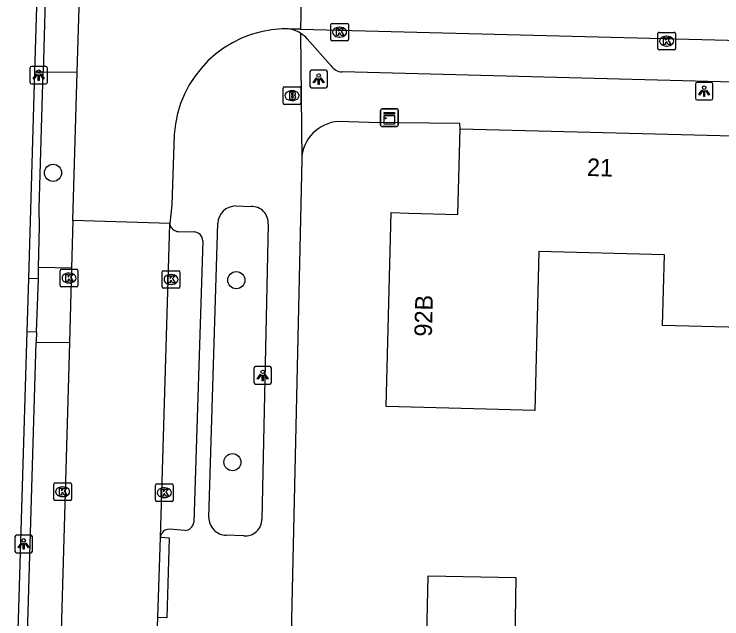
# Model space of a CAD drawing. Extents: x 162082 to 163393, y 388091 to 388632.
# Drawn here: x 162323.54 to 162363.91, y 388164.13 to 388198.6 of the extents above; entities that cross this region are included whole.
import ezdxf

# ---------------------------------------------------------------- set-up
doc = ezdxf.new("R2010")
doc.units = 0
for name, color, linetype in [('IMGEO_Boom', 7, 'Continuous'), ('IMGEO_Brandkraan', 7, 'Continuous'), ('IMGEO_Fietspad_gesloten', 7, 'Continuous'), ('IMGEO_Kast', 7, 'Continuous'), ('IMGEO_Kolk', 7, 'Continuous'), ('IMGEO_Lichtpunt', 7, 'Continuous'), ('IMGEO_Pand', 7, 'Continuous'), ('IMGEO_Pand_nummerreeks', 7, 'Continuous'), ('IMGEO_Parkeervlak_open', 7, 'Continuous'), ('IMGEO_Rijbaan_lokaal_gesloten', 7, 'Continuous'), ('IMGEO_Rijbaan_lokaal_open', 7, 'Continuous'), ('IMGEO_Voetpad_open', 7, 'Continuous')]:
    doc.layers.add(name, color=color, linetype=linetype)

msp = doc.modelspace()

# ---------------------------------------------------------------- linework, layer by layer
at = {"layer": 'IMGEO_Boom'}
for centre in [(162325.753, 388189.556), (162336.208, 388183.439), (162335.987, 388173.06)]:
    msp.add_circle(centre, 0.489, dxfattribs=at)
at = {"layer": 'IMGEO_Brandkraan'}
for p, q in [((162338.887, 388193.534), (162338.887, 388194.386)), ((162338.962, 388194.46), (162339.814, 388194.46)), ((162339.888, 388194.386), (162339.888, 388193.534)), ((162339.375, 388194.24), (162339.4, 388194.24)), ((162339.398, 388193.68), (162339.373, 388193.68)), ((162339.814, 388193.46), (162338.962, 388193.46))]:
    msp.add_line(p, q, dxfattribs=at)
for points in [[(162338.887, 388193.534), (162338.887, 388194.386)], [(162338.962, 388194.46), (162339.814, 388194.46)], [(162339.888, 388194.386), (162339.888, 388193.534)], [(162339.235, 388194.16), (162339.235, 388193.76), (162339.448, 388193.76)], [(162339.466, 388194.16), (162339.235, 388194.16)], [(162339.414, 388194.079), (162339.36, 388194.079), (162339.36, 388194.003)], [(162339.36, 388194.003), (162339.413, 388194.003)], [(162339.422, 388193.927), (162339.36, 388193.927), (162339.36, 388193.846)], [(162339.36, 388193.846), (162339.422, 388193.846)], [(162339.814, 388193.46), (162338.962, 388193.46)]]:
    msp.add_lwpolyline(points, dxfattribs=at)
for centre, radius, start, end in [((162338.964, 388194.384), 0.0765, 91.552, 178.448), ((162338.964, 388194.384), 0.0765, 91.552, 178.448), ((162339.812, 388194.384), 0.0765, 1.552, 88.448), ((162339.812, 388194.384), 0.0765, 1.552, 88.448), ((162339.415, 388194.041), 0.0379, 267.8285, 90.9355), ((162339.423, 388193.886), 0.0404, 269.8759, 90.5077), ((162339.47, 388194.015), 0.145, 59.4692, 91.5367), ((162339.495, 388194.062), 0.0922, 285.5137, 58.1501), ((162339.5, 388193.87), 0.105, 301.3115, 78.989), ((162338.964, 388193.536), 0.0765, 181.552, 268.448), ((162338.964, 388193.536), 0.0765, 181.552, 268.448), ((162339.454, 388194.011), 0.251, 268.6676, 293.5347), ((162339.812, 388193.536), 0.0765, 271.552, 358.448), ((162339.812, 388193.536), 0.0765, 271.552, 358.448)]:
    msp.add_arc(centre, radius, start, end, dxfattribs=at)
for centre, major_axis, ratio, start_param, end_param in [((162339.374, 388193.96), (-0.387, 0.002), 0.722429, 4.712389, 7.853982), ((162339.399, 388193.96), (-0.39, 0.002), 0.717154, 1.570796, 4.712389)]:
    msp.add_ellipse(centre, major_axis=major_axis, ratio=ratio, start_param=start_param, end_param=end_param, dxfattribs=at)
at = {"layer": 'IMGEO_Fietspad_gesloten'}
for points in [[(162324.37, 388183.526), (162324.717, 388195.314)], [(162323.536, 388155.513), (162323.62, 388158.426), (162324.281, 388180.509)]]:
    msp.add_lwpolyline(points, dxfattribs=at)
at = {"layer": 'IMGEO_Kast'}
for p, q in [((162344.444, 388192.276), (162344.444, 388193.117)), ((162344.444, 388193.117), (162344.444, 388192.276)), ((162344.519, 388193.201), (162345.36, 388193.201)), ((162345.36, 388193.201), (162344.519, 388193.201)), ((162345.444, 388193.126), (162345.444, 388192.285)), ((162345.444, 388192.285), (162345.444, 388193.126)), ((162345.369, 388192.201), (162344.528, 388192.201)), ((162344.528, 388192.201), (162345.369, 388192.201))]:
    msp.add_line(p, q, dxfattribs=at)
for points in [[(162344.639, 388192.991), (162345.239, 388192.991), (162345.239, 388192.906), (162344.639, 388192.906), (162344.639, 388192.991)], [(162344.639, 388192.816), (162345.239, 388192.816), (162345.239, 388192.327), (162344.639, 388192.327), (162344.639, 388192.816)]]:
    msp.add_lwpolyline(points, dxfattribs=at)
msp.add_circle((162344.723, 388192.665), 0.0377, dxfattribs=at)
for centre, start, end in [((162344.522, 388193.123), 92.4484, 184.2845), ((162344.522, 388193.123), 92.4484, 184.2845), ((162345.366, 388193.123), 2.4484, 94.2845), ((162345.366, 388193.123), 2.4484, 94.2845), ((162344.522, 388192.279), 182.4484, 274.2845), ((162344.522, 388192.279), 182.4484, 274.2845), ((162345.366, 388192.279), 272.4484, 4.2845), ((162345.366, 388192.279), 272.4484, 4.2845)]:
    msp.add_arc(centre, 0.0779, start, end, dxfattribs=at)
at = {"layer": 'IMGEO_Kolk'}
for p, q in [((162341.603, 388197.153), (162341.603, 388198.005)), ((162341.678, 388198.079), (162342.53, 388198.079)), ((162342.604, 388198.005), (162342.604, 388197.153)), ((162342.091, 388197.859), (162342.116, 388197.859)), ((162360.334, 388197.567), (162361.186, 388197.567)), ((162342.114, 388197.299), (162342.089, 388197.299)), ((162360.259, 388196.641), (162360.259, 388197.493)), ((162360.747, 388197.347), (162360.772, 388197.347)), ((162361.26, 388197.493), (162361.26, 388196.641)), ((162342.53, 388197.079), (162341.678, 388197.079)), ((162360.77, 388196.787), (162360.745, 388196.787)), ((162361.186, 388196.567), (162360.334, 388196.567)), ((162326.166, 388183.131), (162326.166, 388183.983)), ((162326.241, 388184.057), (162327.093, 388184.057)), ((162326.654, 388183.837), (162326.679, 388183.837)), ((162327.167, 388183.983), (162327.167, 388183.131)), ((162331.985, 388183.052), (162331.985, 388183.904)), ((162332.06, 388183.978), (162332.912, 388183.978)), ((162332.986, 388183.904), (162332.986, 388183.052)), ((162332.473, 388183.758), (162332.498, 388183.758)), ((162327.093, 388183.057), (162326.241, 388183.057)), ((162326.677, 388183.277), (162326.652, 388183.277)), ((162332.496, 388183.198), (162332.471, 388183.198)), ((162332.912, 388182.978), (162332.06, 388182.978)), ((162325.8, 388170.948), (162325.8, 388171.8)), ((162325.875, 388171.874), (162326.727, 388171.874)), ((162326.801, 388171.8), (162326.801, 388170.948)), ((162331.603, 388170.892), (162331.603, 388171.744)), ((162331.678, 388171.818), (162332.53, 388171.818)), ((162332.604, 388171.744), (162332.604, 388170.892)), ((162326.288, 388171.654), (162326.313, 388171.654)), ((162332.091, 388171.598), (162332.116, 388171.598)), ((162326.311, 388171.094), (162326.286, 388171.094)), ((162332.114, 388171.038), (162332.089, 388171.038)), ((162326.727, 388170.874), (162325.875, 388170.874)), ((162332.53, 388170.818), (162331.678, 388170.818))]:
    msp.add_line(p, q, dxfattribs=at)
for points in [[(162341.603, 388197.153), (162341.603, 388198.005)], [(162341.678, 388198.079), (162342.53, 388198.079)], [(162342.604, 388198.005), (162342.604, 388197.153)], [(162341.924, 388197.779), (162342.047, 388197.779), (162342.047, 388197.628), (162342.177, 388197.779), (162342.341, 388197.779), (162342.195, 388197.628), (162342.348, 388197.379), (162342.196, 388197.379), (162342.111, 388197.543), (162342.047, 388197.476), (162342.047, 388197.379), (162341.924, 388197.379), (162341.924, 388197.779)], [(162360.334, 388197.567), (162361.186, 388197.567)], [(162360.259, 388196.641), (162360.259, 388197.493)], [(162360.58, 388197.267), (162360.703, 388197.267), (162360.703, 388197.116), (162360.833, 388197.267), (162360.997, 388197.267), (162360.851, 388197.116), (162361.004, 388196.867), (162360.852, 388196.867), (162360.767, 388197.031), (162360.703, 388196.964), (162360.703, 388196.867), (162360.58, 388196.867), (162360.58, 388197.267)], [(162361.26, 388197.493), (162361.26, 388196.641)], [(162342.53, 388197.079), (162341.678, 388197.079)], [(162361.186, 388196.567), (162360.334, 388196.567)], [(162326.166, 388183.131), (162326.166, 388183.983)], [(162326.241, 388184.057), (162327.093, 388184.057)], [(162327.167, 388183.983), (162327.167, 388183.131)], [(162331.985, 388183.052), (162331.985, 388183.904)], [(162332.06, 388183.978), (162332.912, 388183.978)], [(162332.986, 388183.904), (162332.986, 388183.052)], [(162326.487, 388183.757), (162326.61, 388183.757), (162326.61, 388183.606), (162326.74, 388183.757), (162326.904, 388183.757), (162326.758, 388183.606), (162326.911, 388183.357), (162326.759, 388183.357), (162326.674, 388183.521), (162326.61, 388183.454), (162326.61, 388183.357), (162326.487, 388183.357), (162326.487, 388183.757)], [(162332.306, 388183.678), (162332.429, 388183.678), (162332.429, 388183.527), (162332.559, 388183.678), (162332.723, 388183.678), (162332.577, 388183.527), (162332.73, 388183.278), (162332.578, 388183.278), (162332.493, 388183.442), (162332.429, 388183.375), (162332.429, 388183.278), (162332.306, 388183.278), (162332.306, 388183.678)], [(162327.093, 388183.057), (162326.241, 388183.057)], [(162332.912, 388182.978), (162332.06, 388182.978)], [(162325.8, 388170.948), (162325.8, 388171.8)], [(162325.875, 388171.874), (162326.727, 388171.874)], [(162326.801, 388171.8), (162326.801, 388170.948)], [(162331.603, 388170.892), (162331.603, 388171.744)], [(162331.678, 388171.818), (162332.53, 388171.818)], [(162332.604, 388171.744), (162332.604, 388170.892)], [(162326.121, 388171.574), (162326.244, 388171.574), (162326.244, 388171.423), (162326.374, 388171.574), (162326.538, 388171.574), (162326.392, 388171.423), (162326.545, 388171.174), (162326.393, 388171.174), (162326.308, 388171.338), (162326.244, 388171.271), (162326.244, 388171.174), (162326.121, 388171.174), (162326.121, 388171.574)], [(162331.924, 388171.518), (162332.047, 388171.518), (162332.047, 388171.367), (162332.177, 388171.518), (162332.341, 388171.518), (162332.195, 388171.367), (162332.348, 388171.118), (162332.196, 388171.118), (162332.111, 388171.282), (162332.047, 388171.215), (162332.047, 388171.118), (162331.924, 388171.118), (162331.924, 388171.518)], [(162326.727, 388170.874), (162325.875, 388170.874)], [(162332.53, 388170.818), (162331.678, 388170.818)]]:
    msp.add_lwpolyline(points, dxfattribs=at)
for centre, start, end in [((162341.68, 388198.003), 91.552, 178.448), ((162341.68, 388198.003), 91.552, 178.448), ((162342.528, 388198.003), 1.552, 88.448), ((162342.528, 388198.003), 1.552, 88.448), ((162360.336, 388197.491), 91.552, 178.448), ((162360.336, 388197.491), 91.552, 178.448), ((162361.184, 388197.491), 1.552, 88.448), ((162361.184, 388197.491), 1.552, 88.448), ((162341.68, 388197.155), 181.552, 268.448), ((162341.68, 388197.155), 181.552, 268.448), ((162342.528, 388197.155), 271.552, 358.448), ((162342.528, 388197.155), 271.552, 358.448), ((162360.336, 388196.643), 181.552, 268.448), ((162360.336, 388196.643), 181.552, 268.448), ((162361.184, 388196.643), 271.552, 358.448), ((162361.184, 388196.643), 271.552, 358.448), ((162326.243, 388183.981), 91.552, 178.448), ((162326.243, 388183.981), 91.552, 178.448), ((162327.091, 388183.981), 1.552, 88.448), ((162327.091, 388183.981), 1.552, 88.448), ((162332.062, 388183.902), 91.552, 178.448), ((162332.062, 388183.902), 91.552, 178.448), ((162332.91, 388183.902), 1.552, 88.448), ((162332.91, 388183.902), 1.552, 88.448), ((162326.243, 388183.133), 181.552, 268.448), ((162326.243, 388183.133), 181.552, 268.448), ((162327.091, 388183.133), 271.552, 358.448), ((162327.091, 388183.133), 271.552, 358.448), ((162332.062, 388183.054), 181.552, 268.448), ((162332.062, 388183.054), 181.552, 268.448), ((162332.91, 388183.054), 271.552, 358.448), ((162332.91, 388183.054), 271.552, 358.448), ((162325.877, 388171.798), 91.552, 178.448), ((162325.877, 388171.798), 91.552, 178.448), ((162326.725, 388171.798), 1.552, 88.448), ((162326.725, 388171.798), 1.552, 88.448), ((162331.68, 388171.742), 91.552, 178.448), ((162331.68, 388171.742), 91.552, 178.448), ((162332.528, 388171.742), 1.552, 88.448), ((162332.528, 388171.742), 1.552, 88.448), ((162325.877, 388170.95), 181.552, 268.448), ((162325.877, 388170.95), 181.552, 268.448), ((162326.725, 388170.95), 271.552, 358.448), ((162326.725, 388170.95), 271.552, 358.448), ((162331.68, 388170.894), 181.552, 268.448), ((162331.68, 388170.894), 181.552, 268.448), ((162332.528, 388170.894), 271.552, 358.448), ((162332.528, 388170.894), 271.552, 358.448)]:
    msp.add_arc(centre, 0.0765, start, end, dxfattribs=at)
for centre, major_axis, ratio, start_param, end_param in [((162342.09, 388197.579), (-0.387, 0.002), 0.722429, 4.712389, 7.853982), ((162342.115, 388197.579), (-0.39, 0.002), 0.717154, 1.570796, 4.712389), ((162360.746, 388197.067), (-0.387, 0.002), 0.722429, 4.712389, 7.853982), ((162360.771, 388197.067), (-0.39, 0.002), 0.717154, 1.570796, 4.712389), ((162326.653, 388183.557), (-0.387, 0.002), 0.722429, 4.712389, 7.853982), ((162326.678, 388183.557), (-0.39, 0.002), 0.717154, 1.570796, 4.712389), ((162332.472, 388183.478), (-0.387, 0.002), 0.722429, 4.712389, 7.853982), ((162332.497, 388183.478), (-0.39, 0.002), 0.717154, 1.570796, 4.712389), ((162326.287, 388171.374), (-0.387, 0.002), 0.722429, 4.712389, 7.853982), ((162326.312, 388171.374), (-0.39, 0.002), 0.717154, 1.570796, 4.712389), ((162332.09, 388171.318), (-0.387, 0.002), 0.722429, 4.712389, 7.853982), ((162332.115, 388171.318), (-0.39, 0.002), 0.717154, 1.570796, 4.712389)]:
    msp.add_ellipse(centre, major_axis=major_axis, ratio=ratio, start_param=start_param, end_param=end_param, dxfattribs=at)
at = {"layer": 'IMGEO_Lichtpunt'}
for p, q in [((162325.34, 388195.627), (162324.532, 388195.627)), ((162325.34, 388195.627), (162324.532, 388195.627)), ((162324.438, 388195.532), (162324.438, 388194.725)), ((162324.438, 388195.532), (162324.438, 388194.725)), ((162325.434, 388194.725), (162325.434, 388195.532)), ((162325.434, 388194.725), (162325.434, 388195.532)), ((162340.411, 388195.307), (162340.411, 388194.5)), ((162340.411, 388195.307), (162340.411, 388194.5)), ((162341.313, 388195.402), (162340.505, 388195.402)), ((162341.313, 388195.402), (162340.505, 388195.402)), ((162341.407, 388194.5), (162341.407, 388195.307)), ((162341.407, 388194.5), (162341.407, 388195.307)), ((162324.532, 388194.631), (162325.34, 388194.631)), ((162324.532, 388194.631), (162325.34, 388194.631)), ((162340.505, 388194.406), (162341.313, 388194.406)), ((162340.505, 388194.406), (162341.313, 388194.406)), ((162362.403, 388194.615), (162362.403, 388193.808)), ((162362.403, 388194.615), (162362.403, 388193.808)), ((162363.305, 388194.71), (162362.497, 388194.71)), ((162363.305, 388194.71), (162362.497, 388194.71)), ((162363.399, 388193.808), (162363.399, 388194.615)), ((162363.399, 388193.808), (162363.399, 388194.615)), ((162362.497, 388193.714), (162363.305, 388193.714)), ((162362.497, 388193.714), (162363.305, 388193.714)), ((162337.218, 388178.412), (162337.218, 388177.605)), ((162337.218, 388178.412), (162337.218, 388177.605)), ((162338.12, 388178.507), (162337.312, 388178.507)), ((162338.12, 388178.507), (162337.312, 388178.507)), ((162338.214, 388177.605), (162338.214, 388178.412)), ((162338.214, 388177.605), (162338.214, 388178.412)), ((162337.312, 388177.511), (162338.12, 388177.511)), ((162337.312, 388177.511), (162338.12, 388177.511)), ((162324.484, 388168.897), (162323.676, 388168.897)), ((162324.484, 388168.897), (162323.676, 388168.897)), ((162323.582, 388168.802), (162323.582, 388167.995)), ((162323.582, 388168.802), (162323.582, 388167.995)), ((162324.578, 388167.995), (162324.578, 388168.802)), ((162324.578, 388167.995), (162324.578, 388168.802)), ((162323.676, 388167.901), (162324.484, 388167.901)), ((162323.676, 388167.901), (162324.484, 388167.901))]:
    msp.add_line(p, q, dxfattribs=at)
for points in [[(162324.812, 388195.196), (162324.851, 388195.168), (162324.663, 388194.906), (162324.625, 388194.933), (162324.812, 388195.196)], [(162324.914, 388195.148), (162324.961, 388195.148), (162324.961, 388194.826), (162324.914, 388194.826), (162324.914, 388195.148)], [(162325.024, 388195.168), (162325.062, 388195.195), (162325.249, 388194.933), (162325.21, 388194.905), (162325.024, 388195.168)], [(162340.785, 388194.971), (162340.824, 388194.943), (162340.636, 388194.681), (162340.598, 388194.708), (162340.785, 388194.971)], [(162340.887, 388194.923), (162340.934, 388194.923), (162340.934, 388194.601), (162340.887, 388194.601), (162340.887, 388194.923)], [(162340.997, 388194.943), (162341.035, 388194.97), (162341.222, 388194.708), (162341.183, 388194.68), (162340.997, 388194.943)], [(162362.777, 388194.279), (162362.816, 388194.251), (162362.628, 388193.989), (162362.59, 388194.016), (162362.777, 388194.279)], [(162362.879, 388194.231), (162362.926, 388194.231), (162362.926, 388193.909), (162362.879, 388193.909), (162362.879, 388194.231)], [(162362.989, 388194.251), (162363.027, 388194.278), (162363.214, 388194.016), (162363.175, 388193.988), (162362.989, 388194.251)], [(162337.592, 388178.076), (162337.631, 388178.048), (162337.443, 388177.786), (162337.405, 388177.813), (162337.592, 388178.076)], [(162337.694, 388178.028), (162337.741, 388178.028), (162337.741, 388177.706), (162337.694, 388177.706), (162337.694, 388178.028)], [(162337.804, 388178.048), (162337.842, 388178.075), (162338.029, 388177.813), (162337.99, 388177.785), (162337.804, 388178.048)], [(162323.956, 388168.466), (162323.995, 388168.438), (162323.807, 388168.176), (162323.769, 388168.203), (162323.956, 388168.466)], [(162324.058, 388168.418), (162324.105, 388168.418), (162324.105, 388168.096), (162324.058, 388168.096), (162324.058, 388168.418)], [(162324.168, 388168.438), (162324.206, 388168.465), (162324.393, 388168.203), (162324.354, 388168.175), (162324.168, 388168.438)]]:
    msp.add_lwpolyline(points, dxfattribs=at)
for centre in [(162324.937, 388195.33), (162340.91, 388195.105), (162362.902, 388194.413), (162337.717, 388178.21), (162324.081, 388168.6)]:
    msp.add_circle(centre, 0.0994, dxfattribs=at)
for centre, start, end in [((162324.532, 388195.532), 90, 180), ((162324.532, 388195.532), 90, 180), ((162325.34, 388195.532), 0, 90), ((162325.34, 388195.532), 0, 90), ((162340.505, 388195.307), 90, 180), ((162340.505, 388195.307), 90, 180), ((162341.313, 388195.307), 0, 90), ((162341.313, 388195.307), 0, 90), ((162324.532, 388194.725), 180, 270), ((162324.532, 388194.725), 180, 270), ((162325.34, 388194.725), 270, 0), ((162325.34, 388194.725), 270, 360), ((162340.505, 388194.5), 180, 270), ((162340.505, 388194.5), 180, 270), ((162341.313, 388194.5), 270, 0), ((162341.313, 388194.5), 270, 360), ((162362.497, 388194.615), 90, 180), ((162362.497, 388194.615), 90, 180), ((162363.305, 388194.615), 0, 90), ((162363.305, 388194.615), 0, 90), ((162362.497, 388193.808), 180, 270), ((162362.497, 388193.808), 180, 270), ((162363.305, 388193.808), 270, 0), ((162363.305, 388193.808), 270, 360), ((162337.312, 388178.412), 90, 180), ((162337.312, 388178.412), 90, 180), ((162338.12, 388178.412), 0, 90), ((162338.12, 388178.412), 0, 90), ((162337.312, 388177.605), 180, 270), ((162337.312, 388177.605), 180, 270), ((162338.12, 388177.605), 270, 0), ((162338.12, 388177.605), 270, 360), ((162323.676, 388168.802), 90, 180), ((162323.676, 388168.802), 90, 180), ((162324.484, 388168.802), 0, 90), ((162324.484, 388168.802), 0, 90), ((162323.676, 388167.995), 180, 270), ((162323.676, 388167.995), 180, 270), ((162324.484, 388167.995), 270, 0), ((162324.484, 388167.995), 270, 360)]:
    msp.add_arc(centre, 0.0946, start, end, dxfattribs=at)
at = {"layer": 'IMGEO_Pand'}
for points in [[(162365.016, 388180.733), (162360.533, 388180.85), (162360.638, 388184.887), (162353.477, 388185.075), (162353.239, 388176.004), (162349.758, 388176.095), (162344.759, 388176.226), (162345.049, 388187.286), (162346.049, 388187.26), (162348.846, 388187.187), (162348.974, 388192.071)], [(162348.974, 388192.071), (162364.554, 388191.662)], [(162355.005, 388147.224), (162347.769, 388147.381), (162347.857, 388151.466), (162344.099, 388151.547), (162344.278, 388159.804), (162347.003, 388159.745), (162347.151, 388166.586), (162352.15, 388166.477), (162351.978, 388155.694), (162355.187, 388155.624), (162355.113, 388152.223), (162355.005, 388147.224)]]:
    msp.add_lwpolyline(points, dxfattribs=at)
at = {"layer": 'IMGEO_Parkeervlak_open'}
for points in [[(162324.933, 388184.151), (162324.979, 388186.511), (162324.961, 388187.521), (162325.187, 388195.311)], [(162324.154, 388158.463), (162324.338, 388164.548), (162324.801, 388179.907)]]:
    msp.add_lwpolyline(points, dxfattribs=at)
at = {"layer": 'IMGEO_Rijbaan_lokaal_gesloten'}
for points in [[(162340.013, 388203.87), (162339.87, 388197.744)], [(162327.136, 388195.3), (162327.318, 388201.462)], [(162339.87, 388197.744), (162339.526, 388197.752), (162339.182, 388197.761)], [(162326.887, 388186.831), (162327.136, 388195.3)], [(162332.671, 388191.737), (162332.523, 388187.735), (162332.426, 388186.669)], [(162326.887, 388186.831), (162326.809, 388184.12)], [(162332.426, 388186.669), (162326.887, 388186.831)], [(162332.423, 388186.635), (162332.426, 388186.669)], [(162331.877, 388168.76), (162332.423, 388186.635)], [(162326.809, 388184.12), (162326.686, 388179.886)], [(162326.686, 388179.886), (162326.039, 388157.521)], [(162331.725, 388164.223), (162331.877, 388168.76)], [(162331.703, 388163.117), (162331.725, 388164.223)]]:
    msp.add_lwpolyline(points, dxfattribs=at)
for centre, radius, start, end in [((162339.093, 388191.336), 6.435, 92.3377, 176.4308), ((162338.983, 388196.148), 1.625, 82.9836, 95.3842)]:
    msp.add_arc(centre, radius, start, end, dxfattribs=at)
at = {"layer": 'IMGEO_Rijbaan_lokaal_open'}
for points in [[(162324.717, 388195.314), (162324.9, 388201.505)], [(162325.366, 388201.493), (162325.187, 388195.311)], [(162339.87, 388197.744), (162365.713, 388197.09)], [(162324.717, 388195.314), (162325.187, 388195.311)], [(162325.187, 388195.311), (162327.136, 388195.3)], [(162324.92, 388183.515), (162324.933, 388184.151)], [(162326.809, 388184.12), (162324.933, 388184.151)], [(162324.281, 388180.509), (162324.37, 388183.526)], [(162324.92, 388183.515), (162324.37, 388183.526)], [(162324.819, 388180.488), (162324.92, 388183.515)], [(162324.281, 388180.509), (162324.819, 388180.488)], [(162324.819, 388180.488), (162324.801, 388179.907)], [(162324.801, 388179.907), (162326.686, 388179.886)]]:
    msp.add_lwpolyline(points, dxfattribs=at)
at = {"layer": 'IMGEO_Voetpad_open'}
for points in [[(162339.865, 388197.523), (162339.939, 388190.319)], [(162341.608, 388195.679), (162340.256, 388197.191)], [(162364.564, 388194.722), (162342.258, 388195.316)], [(162348.974, 388192.071), (162348.96, 388192.366), (162343.768, 388192.427), (162342.044, 388192.486)], [(162339.939, 388190.319), (162338.974, 388147.194)], [(162336.165, 388187.666), (162337.055, 388187.637)], [(162334.649, 388169.915), (162335.157, 388186.683)], [(162338.031, 388186.628), (162337.666, 388169.815)], [(162332.907, 388186.208), (162333.8, 388186.184)], [(162334.292, 388185.681), (162333.782, 388169.647)], [(162333.264, 388169.171), (162332.387, 388169.238)], [(162336.639, 388168.856), (162335.634, 388168.9)], [(162331.725, 388164.223), (162332.257, 388164.203), (162332.404, 388168.733), (162331.877, 388168.76)]]:
    msp.add_lwpolyline(points, dxfattribs=at)
for centre, radius, start, end in [((162338.983, 388196.1), 1.673, 71.1343, 83.1702), ((162339.034, 388196.195), 1.566, 57.9584, 71.7689), ((162338.977, 388196.08), 1.694, 40.9583, 58.3722), ((162342.262, 388196.087), 0.771, 211.9485, 269.6881), ((162342.18, 388190.248), 2.242, 93.4767, 178.1863), ((162336.17, 388186.653), 1.013, 90.2669, 178.2943), ((162337.097, 388186.701), 0.937, 355.5253, 92.5698), ((162332.917, 388186.707), 0.499, 188.2654, 268.8951), ((162333.793, 388185.685), 0.499, 359.5591, 89.1742), ((162335.646, 388169.897), 0.998, 178.9928, 269.2885), ((162336.708, 388169.811), 0.958, 265.8521, 0.2259), ((162333.266, 388169.689), 0.518, 269.8164, 355.3446), ((162332.383, 388168.731), 0.507, 89.5318, 176.758)]:
    msp.add_arc(centre, radius, start, end, dxfattribs=at)

# ---------------------------------------------------------------- texts
at = {"layer": 'IMGEO_Pand_nummerreeks'}
for s, rotation, p in [('21', 358.4962, (162356.202, 388189.38)), ('92B', 88.498, (162347.364, 388180.208))]:
    msp.add_text(s, height=1, rotation=rotation, dxfattribs=at).set_placement(p)

doc.saveas('drawing.dxf')
